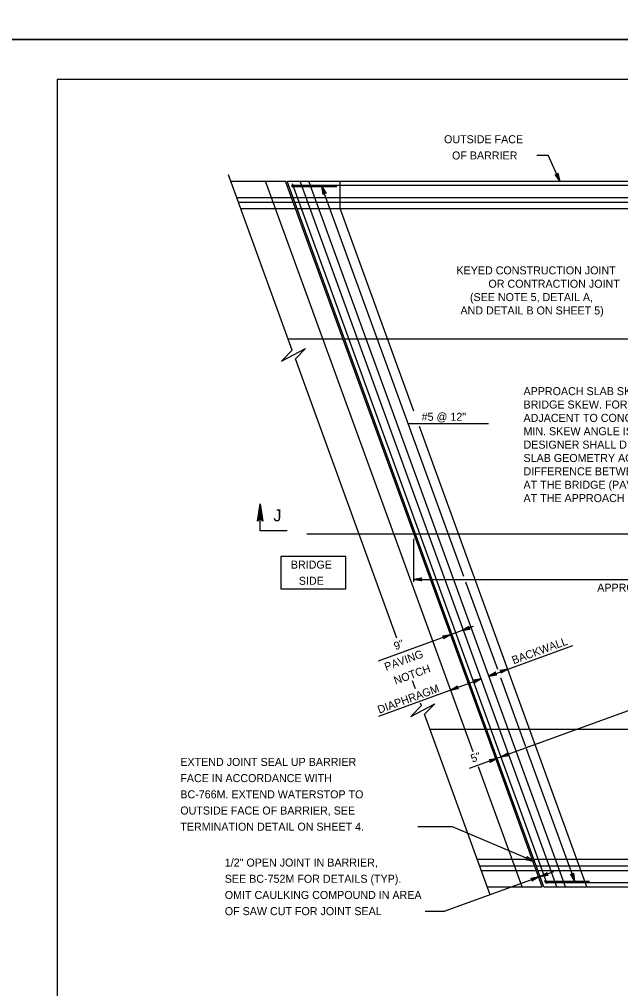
# Model space of a CAD drawing. Extents: x 636530 to 644067, y 294168 to 299122.
# Drawn here: x 639032.6 to 639258, y 296188.7 to 296552 of the extents above; entities that cross this region are included whole.
import ezdxf

# ---------------------------------------------------------------- set-up
doc = ezdxf.new("R2010")
doc.units = 0
doc.layers.add('1', color=7, linetype='Continuous')
doc.layers.add('PLT-BNDY', color=7, linetype='Continuous')

msp = doc.modelspace()

# ---------------------------------------------------------------- linework, layer by layer
at = {"layer": '1'}
for p, q in [((639832.78, 296529.48), (639046.78, 296529.48)), ((639046.78, 296529.48), (639046.78, 295965.48)), ((639226.56, 296501.09), (639230.88, 296501.09)), ((639235.23, 296491.34), (639230.88, 296501.09)), ((639134.87, 296428.02), (639110.94, 296493.77)), ((639111.82, 296491.34), (639132.42, 296491.34)), ((639202.68, 296277.48), (639124.85, 296491.34)), ((639210.93, 296275.63), (639132.42, 296491.34)), ((639229.19, 296226.92), (639132.96, 296491.34)), ((639132.96, 296491.34), (639317.36, 296491.34)), ((639134.62, 296489.81), (639316.16, 296489.81)), ((639230.45, 296227.94), (639134.95, 296490.32)), ((639234.06, 296226.92), (639137.82, 296491.34)), ((639237.3, 296226.92), (639141.07, 296491.34)), ((639152.92, 296481.05), (639152.92, 296491.34)), ((639134.78, 296489.3), (639151.57, 296489.3)), ((639199.26, 296343.12), (639146.03, 296489.35)), ((639114.04, 296485.24), (639134.63, 296485.24)), ((639114.67, 296483.53), (639135.26, 296483.53)), ((639135.17, 296485.24), (639317.36, 296485.24)), ((639135.8, 296483.53), (639317.36, 296483.53)), ((639115.57, 296481.05), (639136.16, 296481.05)), ((639136.7, 296481.05), (639332.01, 296481.05)), ((639180.55, 296405.13), (639152.92, 296481.05)), ((639133.32, 296432.28), (639153.91, 296432.28)), ((639154.45, 296432.28), (639335.11, 296432.28)), ((639174.16, 296320.06), (639136.07, 296424.72)), ((639178.36, 296400.52), (639208.54, 296400.52)), ((639245.41, 296226.92), (639182.65, 296399.35)), ((639140.42, 296359.13), (639400.55, 296359.13)), ((639180.54, 296341.19), (639180.54, 296357.24)), ((639180.54, 296342.1), (639363.42, 296342.1)), ((639211.94, 296308.28), (639200, 296341.07)), ((639380.47, 296336.44), (639201.27, 296271.21)), ((639167.24, 296311.52), (639202.89, 296324.5)), ((639208.58, 296305.83), (639240.12, 296317.31)), ((639167.38, 296290.84), (639205.72, 296304.79)), ((639222.48, 296279.32), (639213.05, 296305.22)), ((639181.08, 296301.04), (639180, 296304.01)), ((639183.33, 296294.88), (639183.01, 296295.76)), ((639209.17, 296223.88), (639184.53, 296291.58)), ((639186.57, 296285.98), (639207.16, 296285.98)), ((639207.7, 296285.98), (639388.36, 296285.98)), ((639228.65, 296226.92), (639210.93, 296275.63)), ((639240.81, 296228.95), (639222.75, 296278.56)), ((639221.09, 296226.92), (639204.74, 296271.84)), ((639194.94, 296249.41), (639182.03, 296249.41)), ((639225.32, 296236.48), (639194.94, 296249.41)), ((639204.32, 296237.21), (639224.91, 296237.21)), ((639225.45, 296237.21), (639420.76, 296237.21)), ((639232.81, 296232.55), (639192.11, 296217.74)), ((639205.22, 296234.73), (639225.81, 296234.73)), ((639205.84, 296233.02), (639226.44, 296233.02)), ((639226.35, 296234.73), (639406.11, 296234.73)), ((639226.98, 296233.02), (639406.11, 296233.02)), ((639229.54, 296228.95), (639246.33, 296228.95)), ((639229.72, 296228.45), (639405.01, 296228.45)), ((639208.06, 296226.92), (639228.65, 296226.92)), ((639229.19, 296226.92), (639406.11, 296226.92)), ((639184.8, 296217.74), (639192.11, 296217.74))]:
    msp.add_line(p, q, dxfattribs=at)
for points in [[(639235.23, 296491.34), (639233.5, 296493.83), (639233.62, 296493.76), (639233.74, 296493.69), (639233.86, 296493.67), (639233.97, 296493.66), (639234.07, 296493.68), (639234.17, 296493.71), (639234.25, 296493.77), (639234.34, 296493.82), (639234.4, 296493.92), (639234.47, 296494.01), (639234.5, 296494.15), (639234.52, 296494.29), (639235.23, 296491.34), (639234.5, 296494.15), (639234.47, 296494.01), (639235.23, 296491.34), (639234.4, 296493.92), (639234.34, 296493.82), (639235.23, 296491.34), (639234.25, 296493.77), (639234.17, 296493.71), (639235.23, 296491.34), (639234.07, 296493.68), (639233.97, 296493.66), (639235.23, 296491.34), (639233.86, 296493.67), (639233.74, 296493.69), (639235.23, 296491.34), (639233.62, 296493.76)], [(639146.03, 296489.35), (639147.58, 296486.73), (639147.47, 296486.81), (639147.35, 296486.9), (639147.24, 296486.92), (639147.12, 296486.94), (639147.02, 296486.92), (639146.92, 296486.9), (639146.84, 296486.85), (639146.75, 296486.8), (639146.67, 296486.71), (639146.6, 296486.62), (639146.56, 296486.49), (639146.53, 296486.35), (639146.03, 296489.35), (639146.56, 296486.49), (639146.6, 296486.62), (639146.03, 296489.35), (639146.67, 296486.71), (639146.75, 296486.8), (639146.03, 296489.35), (639146.84, 296486.85), (639146.92, 296486.9), (639146.03, 296489.35), (639147.02, 296486.92), (639147.12, 296486.94), (639146.03, 296489.35), (639147.24, 296486.92), (639147.35, 296486.9), (639146.03, 296489.35), (639147.47, 296486.81)], [(639134.87, 296428.02), (639130.86, 296423.87), (639139.93, 296428.62), (639136.07, 296424.71)], [(639122.12, 296364.25), (639122.56, 296364.48), (639122.88, 296370.36), (639122.12, 296364.25), (639121.85, 296363.94), (639122.88, 296370.36), (639123.18, 296364.49), (639123.61, 296364.27), (639122.88, 296370.36), (639123.9, 296363.94), (639123.61, 296364.27)], [(639132.96, 296360.28), (639122.88, 296360.28), (639122.88, 296370.36)], [(639180.54, 296342.1), (639183.52, 296342.66), (639183.4, 296342.58), (639183.29, 296342.5), (639183.23, 296342.4), (639183.17, 296342.3), (639183.15, 296342.2), (639183.14, 296342.1), (639183.15, 296342), (639183.17, 296341.9), (639183.23, 296341.8), (639183.29, 296341.7), (639183.4, 296341.62), (639183.52, 296341.54), (639180.54, 296342.1), (639183.4, 296341.62), (639183.29, 296341.7), (639180.54, 296342.1), (639183.23, 296341.8), (639183.17, 296341.9), (639180.54, 296342.1), (639183.15, 296342), (639183.14, 296342.1), (639180.54, 296342.1), (639183.15, 296342.2), (639183.17, 296342.3), (639180.54, 296342.1), (639183.23, 296342.4), (639183.29, 296342.5), (639180.54, 296342.1), (639183.4, 296342.58)], [(639198.58, 296322.93), (639201.19, 296324.48), (639201.11, 296324.36), (639201.03, 296324.25), (639201, 296324.13), (639200.98, 296324.02), (639201, 296323.92), (639201.02, 296323.82), (639201.07, 296323.73), (639201.12, 296323.64), (639201.21, 296323.57), (639201.3, 296323.5), (639201.43, 296323.46), (639201.57, 296323.42), (639198.58, 296322.93), (639201.43, 296323.46), (639201.3, 296323.5), (639198.58, 296322.93), (639201.21, 296323.57), (639201.12, 296323.64), (639198.58, 296322.93), (639201.07, 296323.73), (639201.02, 296323.82), (639198.58, 296322.93), (639201, 296323.92), (639200.98, 296324.02), (639198.58, 296322.93), (639201, 296324.13), (639201.03, 296324.25), (639198.58, 296322.93), (639201.11, 296324.36)], [(639194.28, 296321.37), (639191.67, 296319.82), (639191.75, 296319.93), (639191.83, 296320.05), (639191.85, 296320.16), (639191.87, 296320.28), (639191.85, 296320.38), (639191.84, 296320.48), (639191.79, 296320.56), (639191.74, 296320.65), (639191.65, 296320.73), (639191.56, 296320.8), (639191.42, 296320.84), (639191.29, 296320.87), (639194.28, 296321.37), (639191.42, 296320.84), (639191.56, 296320.8), (639194.28, 296321.37), (639191.65, 296320.73), (639191.74, 296320.65), (639194.28, 296321.37), (639191.79, 296320.56), (639191.84, 296320.48), (639194.28, 296321.37), (639191.85, 296320.38), (639191.87, 296320.28), (639194.28, 296321.37), (639191.85, 296320.16), (639191.83, 296320.05), (639194.28, 296321.37), (639191.75, 296319.93)], [(639215.74, 296308.44), (639213.13, 296306.89), (639213.21, 296307.01), (639213.29, 296307.12), (639213.31, 296307.24), (639213.34, 296307.35), (639213.32, 296307.45), (639213.3, 296307.55), (639213.25, 296307.64), (639213.2, 296307.73), (639213.11, 296307.8), (639213.02, 296307.87), (639212.88, 296307.91), (639212.75, 296307.95), (639215.74, 296308.44), (639212.88, 296307.91), (639213.02, 296307.87), (639215.74, 296308.44), (639213.11, 296307.8), (639213.2, 296307.73), (639215.74, 296308.44), (639213.25, 296307.64), (639213.3, 296307.55), (639215.74, 296308.44), (639213.32, 296307.45), (639213.34, 296307.35), (639215.74, 296308.44), (639213.31, 296307.24), (639213.29, 296307.12), (639215.74, 296308.44), (639213.21, 296307.01)], [(639205.72, 296304.79), (639203.11, 296303.25), (639203.19, 296303.36), (639203.27, 296303.47), (639203.29, 296303.59), (639203.31, 296303.7), (639203.29, 296303.8), (639203.28, 296303.9), (639203.23, 296303.99), (639203.17, 296304.08), (639203.09, 296304.15), (639203, 296304.23), (639202.86, 296304.26), (639202.72, 296304.3), (639205.72, 296304.79), (639202.86, 296304.26), (639203, 296304.23), (639205.72, 296304.79), (639203.09, 296304.15), (639203.17, 296304.08), (639205.72, 296304.79), (639203.23, 296303.99), (639203.28, 296303.9), (639205.72, 296304.79), (639203.29, 296303.8), (639203.31, 296303.7), (639205.72, 296304.79), (639203.29, 296303.59), (639203.27, 296303.47), (639205.72, 296304.79), (639203.19, 296303.36)], [(639208.58, 296305.83), (639211.19, 296307.38), (639211.11, 296307.27), (639211.03, 296307.15), (639211.01, 296307.04), (639210.99, 296306.92), (639211.01, 296306.82), (639211.03, 296306.72), (639211.08, 296306.63), (639211.13, 296306.55), (639211.22, 296306.47), (639211.31, 296306.4), (639211.44, 296306.36), (639211.58, 296306.33), (639208.58, 296305.83), (639211.44, 296306.36), (639211.31, 296306.4), (639208.58, 296305.83), (639211.22, 296306.47), (639211.13, 296306.55), (639208.58, 296305.83), (639211.08, 296306.63), (639211.03, 296306.72), (639208.58, 296305.83), (639211.01, 296306.82), (639210.99, 296306.92), (639208.58, 296305.83), (639211.01, 296307.04), (639211.03, 296307.15), (639208.58, 296305.83), (639211.11, 296307.27)], [(639194.26, 296300.62), (639196.87, 296302.17), (639196.79, 296302.05), (639196.71, 296301.94), (639196.69, 296301.82), (639196.67, 296301.71), (639196.69, 296301.61), (639196.71, 296301.51), (639196.76, 296301.42), (639196.81, 296301.33), (639196.9, 296301.26), (639196.99, 296301.19), (639197.12, 296301.15), (639197.26, 296301.12), (639194.26, 296300.62), (639197.12, 296301.15), (639196.99, 296301.19), (639194.26, 296300.62), (639196.9, 296301.26), (639196.81, 296301.33), (639194.26, 296300.62), (639196.76, 296301.42), (639196.71, 296301.51), (639194.26, 296300.62), (639196.69, 296301.61), (639196.67, 296301.71), (639194.26, 296300.62), (639196.69, 296301.82), (639196.71, 296301.94), (639194.26, 296300.62), (639196.79, 296302.05)], [(639183.33, 296294.88), (639179.31, 296290.73), (639188.39, 296295.48), (639184.52, 296291.57)], [(639213.13, 296275.53), (639215.74, 296277.07), (639215.66, 296276.96), (639215.58, 296276.85), (639215.55, 296276.73), (639215.53, 296276.62), (639215.55, 296276.52), (639215.57, 296276.42), (639215.62, 296276.33), (639215.67, 296276.24), (639215.76, 296276.17), (639215.85, 296276.09), (639215.98, 296276.06), (639216.12, 296276.02), (639213.13, 296275.53), (639215.98, 296276.06), (639215.85, 296276.09), (639213.13, 296275.53), (639215.76, 296276.17), (639215.67, 296276.24), (639213.13, 296275.53), (639215.62, 296276.33), (639215.57, 296276.42), (639213.13, 296275.53), (639215.55, 296276.52), (639215.53, 296276.62), (639213.13, 296275.53), (639215.55, 296276.73), (639215.58, 296276.85), (639213.13, 296275.53), (639215.66, 296276.96)], [(639211.69, 296275.01), (639209.08, 296273.46), (639209.16, 296273.58), (639209.24, 296273.69), (639209.26, 296273.8), (639209.29, 296273.92), (639209.27, 296274.02), (639209.25, 296274.12), (639209.2, 296274.21), (639209.15, 296274.29), (639209.06, 296274.37), (639208.97, 296274.44), (639208.83, 296274.48), (639208.7, 296274.51), (639211.69, 296275.01), (639208.83, 296274.48), (639208.97, 296274.44), (639211.69, 296275.01), (639209.06, 296274.37), (639209.15, 296274.29), (639211.69, 296275.01), (639209.2, 296274.21), (639209.25, 296274.12), (639211.69, 296275.01), (639209.27, 296274.02), (639209.29, 296273.92), (639211.69, 296275.01), (639209.26, 296273.8), (639209.24, 296273.69), (639211.69, 296275.01), (639209.16, 296273.58)], [(639225.32, 296236.48), (639222.8, 296238.16), (639222.87, 296238.04), (639222.95, 296237.92), (639222.96, 296237.81), (639222.98, 296237.69), (639222.95, 296237.6), (639222.93, 296237.5), (639222.87, 296237.41), (639222.82, 296237.33), (639222.73, 296237.26), (639222.63, 296237.19), (639222.49, 296237.16), (639222.36, 296237.13), (639225.32, 296236.48), (639222.49, 296237.16), (639222.63, 296237.19), (639225.32, 296236.48), (639222.73, 296237.26), (639222.82, 296237.33), (639225.32, 296236.48), (639222.87, 296237.41), (639222.93, 296237.5), (639225.32, 296236.48), (639222.95, 296237.6), (639222.98, 296237.69), (639225.32, 296236.48), (639222.96, 296237.81), (639222.95, 296237.92), (639225.32, 296236.48), (639222.87, 296238.04)], [(639227.81, 296230.73), (639230.42, 296232.28), (639230.34, 296232.17), (639230.26, 296232.05), (639230.24, 296231.94), (639230.21, 296231.82), (639230.23, 296231.72), (639230.25, 296231.62), (639230.3, 296231.53), (639230.35, 296231.45), (639230.44, 296231.37), (639230.53, 296231.3), (639230.67, 296231.26), (639230.8, 296231.23), (639227.81, 296230.73), (639230.67, 296231.26), (639230.53, 296231.3), (639227.81, 296230.73), (639230.44, 296231.37), (639230.35, 296231.45), (639227.81, 296230.73), (639230.3, 296231.53), (639230.25, 296231.62), (639227.81, 296230.73), (639230.23, 296231.72), (639230.21, 296231.82), (639227.81, 296230.73), (639230.24, 296231.94), (639230.26, 296232.05), (639227.81, 296230.73), (639230.34, 296232.17)], [(639240.79, 296229.01), (639239.24, 296231.62), (639239.36, 296231.54), (639239.47, 296231.46), (639239.59, 296231.44), (639239.7, 296231.41), (639239.8, 296231.43), (639239.9, 296231.45), (639239.99, 296231.5), (639240.08, 296231.55), (639240.15, 296231.64), (639240.22, 296231.73), (639240.26, 296231.87), (639240.3, 296232), (639240.79, 296229.01), (639240.26, 296231.87), (639240.22, 296231.73), (639240.79, 296229.01), (639240.15, 296231.64), (639240.08, 296231.55), (639240.79, 296229.01), (639239.99, 296231.5), (639239.9, 296231.45), (639240.79, 296229.01), (639239.8, 296231.43), (639239.7, 296231.41), (639240.79, 296229.01), (639239.59, 296231.44), (639239.47, 296231.46), (639240.79, 296229.01), (639239.36, 296231.54)], [(639227.33, 296230.56), (639224.72, 296229.01), (639224.8, 296229.13), (639224.88, 296229.24), (639224.9, 296229.36), (639224.92, 296229.47), (639224.91, 296229.57), (639224.89, 296229.67), (639224.84, 296229.76), (639224.79, 296229.85), (639224.7, 296229.92), (639224.61, 296229.99), (639224.47, 296230.03), (639224.34, 296230.07), (639227.33, 296230.56), (639224.47, 296230.03), (639224.61, 296229.99), (639227.33, 296230.56), (639224.7, 296229.92), (639224.79, 296229.85), (639227.33, 296230.56), (639224.84, 296229.76), (639224.89, 296229.67), (639227.33, 296230.56), (639224.91, 296229.57), (639224.92, 296229.47), (639227.33, 296230.56), (639224.9, 296229.36), (639224.88, 296229.24), (639227.33, 296230.56), (639224.8, 296229.13)]]:
    msp.add_lwpolyline(points, dxfattribs=at)
msp.add_lwpolyline([(639130.59, 296338.52), (639154.97, 296338.52), (639154.97, 296350.71), (639130.59, 296350.71)], close=True, dxfattribs=at)
for centre, radius in [((639134.97, 296489.3), 0.19), ((639134.97, 296489.3), 0.143), ((639134.97, 296489.3), 0.0952), ((639134.97, 296489.3), 0.0476), ((639229.73, 296228.95), 0.19), ((639229.73, 296228.95), 0.143), ((639229.73, 296228.95), 0.0952), ((639229.73, 296228.95), 0.0476)]:
    msp.add_circle(centre, radius, dxfattribs=at)
at = {"layer": 'PLT-BNDY'}
for points in [[(639006.78, 297138.48), (639847.78, 297138.48), (639847.78, 296544.48), (639006.78, 296544.48)], [(639006.78, 296544.48), (639847.78, 296544.48), (639847.78, 295950.48), (639006.78, 295950.48)]]:
    msp.add_lwpolyline(points, close=True, dxfattribs=at)

# ---------------------------------------------------------------- texts
at = {"layer": '1'}
for s, height, p in [('OUTSIDE FACE', 3, (639191.81, 296505.55)), ('OF BARRIER', 3, (639194.8, 296499.48)), ('KEYED CONSTRUCTION JOINT', 3, (639196.46, 296456.41)), ('OR CONTRACTION JOINT ', 3, (639208.46, 296451.4)), ('(SEE NOTE 5, DETAIL A,', 3, (639201.54, 296446.39)), ('AND DETAIL B ON SHEET 5)', 3, (639197.97, 296441.38)), ('APPROACH SLAB SKEW ANGLE TO MATCH', 3, (639221.61, 296411.14)), ('BRIDGE SKEW. FOR APPROACH  SLAB ', 3, (639221.61, 296406.13)), ('#5 @ 12"', 3, (639183.42, 296401.54)), ('ADJACENT TO CONCRETE PAVEMENTS THE ', 3, (639221.61, 296401.12)), ('MIN. SKEW ANGLE IS 60 DEGREES.  THE ', 3, (639221.61, 296396.11)), ('DESIGNER SHALL DETAIL THE APPROACH ', 3, (639221.61, 296391.1)), ('SLAB GEOMETRY ACCOUNTING FOR A ', 3, (639221.61, 296386.09)), ('DIFFERENCE BETWEEN THE SKEW ANGLE ', 3, (639221.61, 296381.08)), ('AT THE BRIDGE (PAVING NOTCH) AND ', 3, (639221.61, 296376.07)), ('AT THE APPROACH CONCRETE PAVEMENT', 3, (639221.61, 296371.06)), ('J', 4.5, (639127.83, 296363.86)), ('BRIDGE', 3, (639134.38, 296346.13)), ('SIDE', 3, (639137.38, 296340.06)), ('APPROACH SLAB', 3, (639249.25, 296337.5)), ('EXTEND JOINT SEAL UP BARRIER', 3, (639092.93, 296272.18)), ('FACE IN ACCORDANCE WITH', 3, (639092.93, 296266.11)), ('BC-766M. EXTEND WATERSTOP TO', 3, (639092.93, 296260.04)), ('OUTSIDE FACE OF BARRIER, SEE', 3, (639092.93, 296253.97)), ('TERMINATION DETAIL ON SHEET 4.', 3, (639092.93, 296247.9)), ('1/2" OPEN JOINT IN BARRIER,', 3, (639109.61, 296234.46)), ('SEE BC-752M FOR DETAILS (TYP).', 3, (639109.61, 296228.39)), ('OMIT CAULKING COMPOUND IN AREA', 3, (639109.61, 296222.32)), ('OF SAW CUT FOR JOINT SEAL', 3, (639109.61, 296216.25))]:
    msp.add_text(s, height=height, dxfattribs=at).set_placement(p)
for s, p in [('9"', (639173.63, 296315.54)), ('BACKWALL', (639217.9, 296310.26)), ('PAVING', (639170.1, 296307.79)), ('NOTCH', (639173.65, 296302.62)), ('DIAPHRAGM', (639167.51, 296291.72)), ('5"', (639202.46, 296273.4))]:
    msp.add_text(s, height=3, rotation=20, dxfattribs=at).set_placement(p)

doc.saveas('drawing.dxf')
